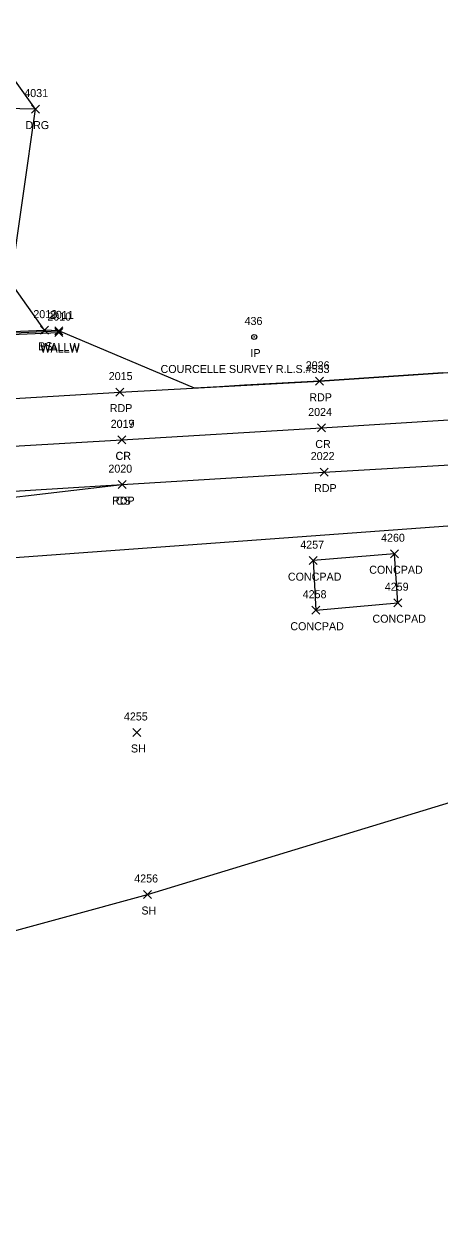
# Model space of a CAD drawing. Extents: x 1509053 to 1511576, y 400838 to 402572.
# Drawn here: x 1510847.9 to 1510951.8, y 401473.1 to 401775.8 of the extents above; entities that cross this region are included whole.
import ezdxf

# ---------------------------------------------------------------- set-up
doc = ezdxf.new("R2010")
doc.units = 0
for name, color, linetype in [('L_A', 7, 'Continuous'), ('L_I', 7, 'Continuous'), ('L_TIC', 7, 'Continuous'), ('LELB', 7, 'Continuous'), ('LFNC', 7, 'Continuous'), ('LS', 7, 'Continuous'), ('LSOGP', 7, 'Continuous'), ('LW', 7, 'Continuous'), ('M_A', 7, 'Continuous'), ('M_C', 7, 'Continuous'), ('M_I', 7, 'Continuous'), ('MPIR', 7, 'Continuous'), ('P_A', 7, 'Continuous'), ('P_I', 7, 'Continuous'), ('P_TIC', 7, 'Continuous'), ('PET', 7, 'Continuous'), ('PRC', 7, 'Continuous'), ('R_A', 7, 'Continuous'), ('R_I', 7, 'Continuous'), ('R_TIC', 7, 'Continuous'), ('RDG', 7, 'Continuous')]:
    doc.layers.add(name, color=color, linetype=linetype)

msp = doc.modelspace()

# ---------------------------------------------------------------- linework, layer by layer
at = {"layer": 'L_TIC'}
for points in [[(1510851.94, 401698.4), (1510853.94, 401700.4)], [(1510853.94, 401698.4), (1510851.94, 401700.4)], [(1510855.51, 401698.23), (1510857.51, 401700.23)], [(1510857.51, 401698.23), (1510855.51, 401700.23)], [(1510855.53, 401697.79), (1510857.53, 401699.79)], [(1510857.53, 401697.79), (1510855.53, 401699.79)], [(1510871.35, 401659.8), (1510873.35, 401661.8)], [(1510873.35, 401659.8), (1510871.35, 401661.8)], [(1510919.15, 401640.81), (1510921.15, 401642.81)], [(1510921.15, 401640.81), (1510919.15, 401642.81)], [(1510939.48, 401642.54), (1510941.48, 401644.54)], [(1510941.48, 401642.54), (1510939.48, 401644.54)], [(1510940.29, 401630.3), (1510942.29, 401632.3)], [(1510942.29, 401630.3), (1510940.29, 401632.3)], [(1510919.76, 401628.43), (1510921.76, 401630.43)], [(1510921.76, 401628.43), (1510919.76, 401630.43)], [(1510875.07, 401597.88), (1510877.07, 401599.88)], [(1510877.07, 401597.88), (1510875.07, 401599.88)], [(1510877.7, 401557.4), (1510879.7, 401559.4)], [(1510879.7, 401557.4), (1510877.7, 401559.4)]]:
    msp.add_lwpolyline(points, dxfattribs=at)
at = {"layer": 'LELB'}
for points in [[(1510773.2, 401696.05), (1510852.94, 401699.4)], [(1510773.42, 401648.12), (1510801.49, 401653.09), (1510822.51, 401655.02), (1510872.35, 401660.8)]]:
    msp.add_lwpolyline(points, dxfattribs=at)
at = {"layer": 'LFNC'}
msp.add_lwpolyline([(1510614.51, 401587.89), (1510608.95, 401624.6), (1510623.43, 401626.88), (1510653.12, 401627.01), (1510659.85, 401628.01), (1510675.67, 401629.95), (1510724.73, 401633.47), (1510773.82, 401637.15), (1510823.89, 401641.02), (1510977.71, 401652.22)], dxfattribs=at)
at = {"layer": 'LS'}
for points in [[(1510920.15, 401641.81), (1510920.76, 401629.43), (1510941.29, 401631.3), (1510940.48, 401643.54)], [(1510940.48, 401643.54), (1510920.15, 401641.81)]]:
    msp.add_lwpolyline(points, dxfattribs=at)
at = {"layer": 'LSOGP'}
for points in [[(1510952.56, 401688.71), (1510946.38, 401688.3), (1510940.2, 401687.88), (1510934.02, 401687.46), (1510927.84, 401687.05), (1510921.66, 401686.63), (1510915.42, 401686.29), (1510909.19, 401685.96), (1510902.96, 401685.62), (1510896.72, 401685.28), (1510890.49, 401684.95), (1510856.51, 401699.23), (1510852.94, 401699.4), (1510844.58, 401711.34), (1510850.68, 401754.64), (1510845.32, 401762.18), (1510822.61, 401765.33), (1510772.1, 401764.08), (1510771.96, 401767.6), (1510752.08, 401767.19), (1510751.13, 401798.63)], [(1510634.96, 401473.13), (1510676.42, 401486.89), (1510708.78, 401496.74), (1510754.12, 401514.68), (1510767.01, 401533.53), (1510789.03, 401540.94), (1510834.4, 401546.29), (1510878.7, 401558.4), (1510963.19, 401584.13)]]:
    msp.add_lwpolyline(points, dxfattribs=at)
at = {"layer": 'LW'}
for points in [[(1510773.11, 401695.98), (1510820.75, 401697.64), (1510856.51, 401699.23)], [(1510773.22, 401695.35), (1510856.53, 401698.79)], [(1510856.51, 401699.23), (1510856.53, 401698.79)]]:
    msp.add_lwpolyline(points, dxfattribs=at)
at = {"layer": 'MPIR'}
for radius in [0.625, 0.0833]:
    msp.add_circle((1510905.39, 401697.7), radius, dxfattribs=at)
at = {"layer": 'P_TIC'}
for points in [[(1510920.66, 401685.63), (1510922.66, 401687.63)], [(1510922.66, 401685.63), (1510920.66, 401687.63)], [(1510870.79, 401682.93), (1510872.79, 401684.93)], [(1510872.79, 401682.93), (1510870.79, 401684.93)], [(1510921.21, 401673.96), (1510923.21, 401675.96)], [(1510923.21, 401673.96), (1510921.21, 401675.96)], [(1510871.26, 401670.98), (1510873.26, 401672.98)], [(1510873.26, 401670.98), (1510871.26, 401672.98)], [(1510871.29, 401671.01), (1510873.29, 401673.01)], [(1510873.29, 401671.01), (1510871.29, 401673.01)], [(1510921.85, 401662.94), (1510923.85, 401664.94)], [(1510923.85, 401662.94), (1510921.85, 401664.94)], [(1510871.35, 401659.8), (1510873.35, 401661.8)], [(1510873.35, 401659.8), (1510871.35, 401661.8)]]:
    msp.add_lwpolyline(points, dxfattribs=at)
at = {"layer": 'PET'}
for points in [[(1510621.58, 401670.53), (1510656.11, 401672.66), (1510671.73, 401673.2), (1510721.32, 401677.33), (1510730.99, 401677.85), (1510771.86, 401678.86), (1510821.69, 401680.89), (1510871.79, 401683.93), (1510921.66, 401686.63), (1510971.11, 401689.96), (1511022.19, 401694.13), (1511068.96, 401697.4)], [(1510069.7, 401647.38), (1510070.82, 401637.95), (1510072.41, 401628.04), (1510122.3, 401634.81), (1510170.19, 401640.65), (1510220.23, 401643.86), (1510269.72, 401644.29), (1510320.63, 401641.42), (1510370.24, 401637.87), (1510421.73, 401637.03), (1510472.3, 401638.25), (1510523.24, 401640.81), (1510571.7, 401643.53), (1510622.45, 401646.41), (1510672.72, 401649.13), (1510722.86, 401651.91), (1510723.41, 401651.94), (1510773.15, 401654.37), (1510822.4, 401657.74), (1510872.35, 401660.8), (1510922.85, 401663.95), (1510967.23, 401666.49), (1511034, 401670.65), (1511071.49, 401673.22)]]:
    msp.add_lwpolyline(points, dxfattribs=at)
at = {"layer": 'PRC'}
msp.add_lwpolyline([(1510070.82, 401637.95), (1510120.23, 401645.42), (1510169.76, 401652.13), (1510220.07, 401655.52), (1510220.14, 401655.43), (1510270.51, 401655.53), (1510320.84, 401653.34), (1510371.03, 401650.53), (1510421.26, 401649.11), (1510471.33, 401650.1), (1510521.34, 401652.38), (1510571.58, 401655.12), (1510621.67, 401657.75), (1510671.66, 401660.66), (1510722.15, 401663.46), (1510772.15, 401666.42), (1510822.28, 401669.1), (1510872.26, 401671.98), (1510872.29, 401672.01), (1510922.21, 401674.96), (1510971.31, 401678.08), (1511022.51, 401681.61), (1511070.2, 401684.98)], dxfattribs=at)
at = {"layer": 'R_TIC'}
for points in [[(1510849.68, 401753.64), (1510851.68, 401755.64)], [(1510851.68, 401753.64), (1510849.68, 401755.64)]]:
    msp.add_lwpolyline(points, dxfattribs=at)
at = {"layer": 'RDG'}
msp.add_lwpolyline([(1510850.68, 401754.64), (1510811.64, 401755.43), (1510802.47, 401755.35), (1510793.09, 401754.56), (1510755.64, 401749.32), (1510729.66, 401748.97)], dxfattribs=at)

# ---------------------------------------------------------------- texts
at = {"layer": 'L_A'}
for s, p in [('BS', (1510851.38, 401694.4)), ('WALLW', (1510851.93, 401694.23)), ('WALLW', (1510851.94, 401693.79)), ('CS', (1510870.79, 401655.8)), ('CONCPAD', (1510934.13, 401638.54)), ('CONCPAD', (1510913.8, 401636.81)), ('CONCPAD', (1510934.94, 401626.3)), ('CONCPAD', (1510914.41, 401624.43)), ('SH', (1510874.56, 401593.88)), ('SH', (1510877.19, 401553.4))]:
    msp.add_text(s, height=2, dxfattribs=at).set_placement(p)
at = {"layer": 'L_I'}
for s, p in [('2013', (1510850.17, 401702.4)), ('2010', (1510853.67, 401701.79)), ('2011', (1510854.31, 401702.23)), ('2020', (1510868.93, 401663.8)), ('4257', (1510916.89, 401644.81)), ('4260', (1510937.09, 401646.54)), ('4258', (1510917.5, 401632.43)), ('4259', (1510938.02, 401634.3)), ('4255', (1510872.81, 401601.88)), ('4256', (1510875.39, 401561.4))]:
    msp.add_text(s, height=2, dxfattribs=at).set_placement(p)
at = {"layer": 'M_A'}
msp.add_text('IP', height=2, dxfattribs=at).set_placement((1510904.44, 401692.7))
at = {"layer": 'M_C'}
msp.add_text('COURCELLE SURVEY R.L.S.#533', height=2, dxfattribs=at).set_placement((1510881.97, 401688.7))
at = {"layer": 'M_I'}
msp.add_text('436', height=2, dxfattribs=at).set_placement((1510902.97, 401700.7))
at = {"layer": 'P_A'}
for s, p in [('RDP', (1510919.15, 401681.63)), ('RDP', (1510869.28, 401678.93)), ('CR', (1510920.64, 401669.96)), ('CR', (1510870.7, 401666.98)), ('CR', (1510870.73, 401667.01)), ('RDP', (1510920.34, 401658.94)), ('RDP', (1510869.84, 401655.8))]:
    msp.add_text(s, height=2, dxfattribs=at).set_placement(p)
at = {"layer": 'P_I'}
for s, p in [('2026', (1510918.26, 401689.63)), ('2015', (1510869.02, 401686.93)), ('2024', (1510918.87, 401677.96)), ('2017', (1510869.49, 401674.98)), ('2019', (1510869.51, 401675.01)), ('2022', (1510919.51, 401666.95)), ('2020', (1510868.93, 401663.8))]:
    msp.add_text(s, height=2, dxfattribs=at).set_placement(p)
at = {"layer": 'R_A'}
msp.add_text('DRG', height=2, dxfattribs=at).set_placement((1510848.17, 401749.64))
at = {"layer": 'R_I'}
msp.add_text('4031', height=2, dxfattribs=at).set_placement((1510847.91, 401757.64))

doc.saveas('drawing.dxf')
